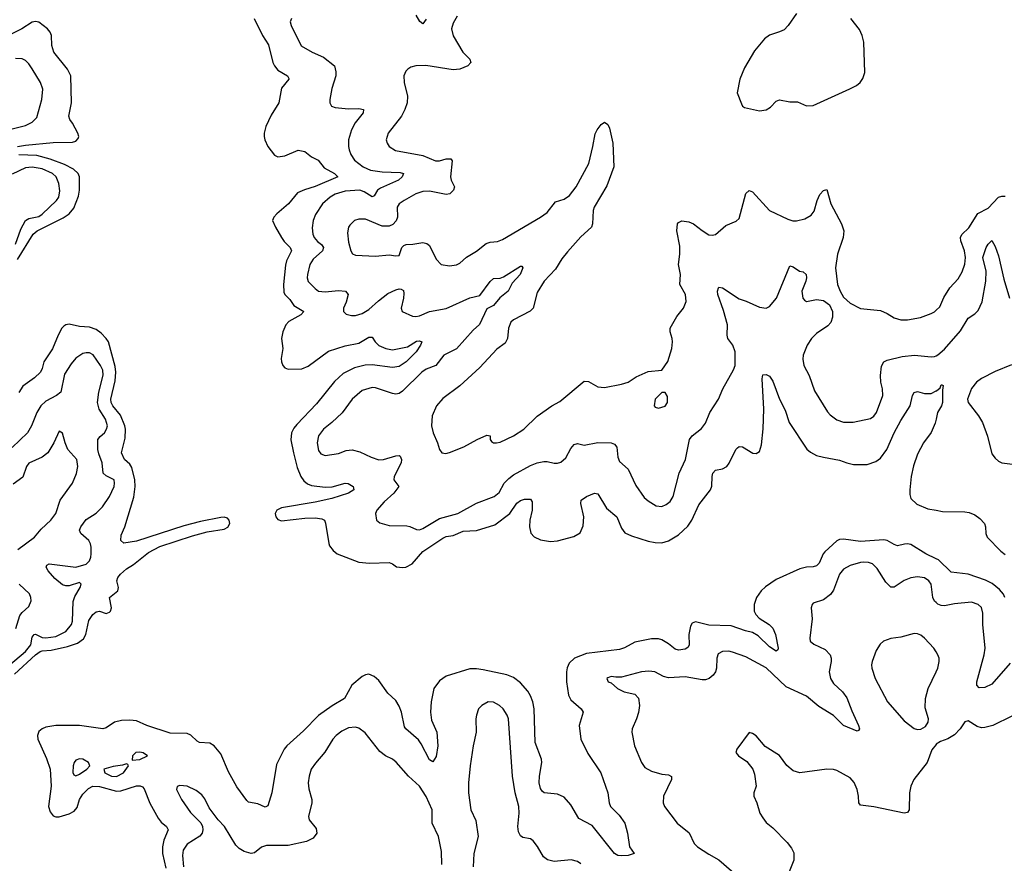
# Model space of a CAD drawing. Header units: inches. Extents: x 1954678 to 2060271, y 904822 to 1016299.
# Tile 357 of 403: x 2034556 to 2040405, y 983752 to 988764. Entities that reach past the tile are written whole.
import ezdxf

# ---------------------------------------------------------------- set-up
doc = ezdxf.new("R2010")
doc.units = ezdxf.units.IN
doc.header["$MEASUREMENT"] = 0
doc.layers.add('C0938', color=7, linetype='Continuous')
doc.layers.add('C0948', color=7, linetype='Continuous')

msp = doc.modelspace()

# ---------------------------------------------------------------- linework, layer by layer
at = {"layer": 'C0938', "color": 5}
for points, elevation in [([(2039170, 988800.5), (2039121.8, 988730), (2039096.4, 988703.6), (2039070, 988690.7), (2039010, 988672.2), (2038980.2, 988650), (2038920.5, 988579.5), (2038862.5, 988477.5), (2038833, 988410), (2038818.9, 988330), (2038843.8, 988263.8), (2038850.5, 988250.5), (2038862.5, 988242.5), (2038950, 988222.6), (2038990, 988227.6), (2039015.7, 988244.3), (2039050, 988279.6), (2039070, 988288.1), (2039130, 988275.9), (2039176.4, 988276.4), (2039230, 988251.8), (2039270, 988254.6), (2039487.7, 988352.3), (2039526.5, 988373.5), (2039548.6, 988391.4), (2039565.1, 988414.9), (2039575.6, 988450), (2039570.6, 988630.6), (2039560.8, 988670), (2039545.1, 988705.1), (2039493.7, 988770)], 520), ([(2034542, 988010), (2034590, 988018.4), (2034754, 988034), (2034870, 988035.2), (2034890, 988042), (2034903, 988057), (2034906.8, 988070), (2034901, 988090), (2034870, 988149.7), (2034854, 988170), (2034848.3, 988190), (2034862.7, 988270), (2034859.8, 988430), (2034839.3, 988470), (2034759.3, 988570), (2034746.6, 988610), (2034744.7, 988670), (2034737.4, 988690), (2034720.5, 988710), (2034670, 988748.2), (2034650, 988753.1), (2034630, 988749.8), (2034567.4, 988710), (2034490, 988669.3)], 440), ([(2035949.4, 988770), (2035998.4, 988670), (2036034.4, 988614.4), (2036060.4, 988510), (2036069.3, 988489.3), (2036090, 988463.5), (2036147, 988430), (2036153.6, 988413.6), (2036154.6, 988410), (2036110, 988357), (2036094.4, 988270), (2036050, 988196.9), (2036017.5, 988130), (2036008.2, 988090), (2036008.1, 988070), (2036011.9, 988050), (2036030, 988010.3), (2036070, 987958.4), (2036090, 987949), (2036130, 987955.2), (2036210, 987989.3), (2036250, 987980.2), (2036290, 987948.9), (2036329.2, 987929.2), (2036363.9, 987883.9), (2036426, 987850), (2036446, 987830), (2036310, 987772.3), (2036246.7, 987753.2), (2036205.9, 987734.1), (2036153.2, 987670), (2036082.4, 987610), (2036065.5, 987590), (2036058, 987570), (2036074.6, 987530), (2036110.2, 987470), (2036126.3, 987446.3), (2036163.2, 987410), (2036170.2, 987390), (2036140.6, 987330), (2036133.9, 987306.1), (2036122, 987190), (2036124.3, 987144.3), (2036130.6, 987130.6), (2036161.4, 987101.4), (2036185.1, 987065.1), (2036244.4, 987030), (2036226.7, 987010), (2036154.9, 986970), (2036137.2, 986950), (2036118.5, 986910), (2036111.4, 986870), (2036118.4, 986810), (2036109.4, 986750), (2036110.3, 986730), (2036119, 986710), (2036130, 986695.3), (2036150, 986688), (2036232, 986690), (2036270, 986705.7), (2036390, 986794.1), (2036490, 986825.5), (2036570, 986842.4), (2036630, 986878.4), (2036650, 986876.5), (2036666.7, 986850), (2036690, 986828.8), (2036730, 986810.1), (2036770, 986801.8), (2036859.5, 986820.5), (2036912.9, 986852.9), (2036930, 986856.5), (2036944, 986850), (2036936.5, 986830), (2036910.2, 986790), (2036851, 986730), (2036810, 986703.2), (2036770, 986698), (2036650, 986713), (2036608.8, 986711.2), (2036544.9, 986695.1), (2036477.9, 986662.1), (2036425.2, 986614.8), (2036319.1, 986480.9), (2036201.7, 986358.3), (2036183.9, 986336.1), (2036171, 986310), (2036167.2, 986267.2), (2036181.3, 986190), (2036203.8, 986103.8), (2036225.5, 986050), (2036244.2, 986024.2), (2036266.1, 986006.1), (2036290, 985997), (2036370, 985986.1), (2036411.1, 985988.9), (2036490, 986009.1), (2036507.1, 986007.1), (2036537.6, 985990), (2036541.1, 985970), (2036508.5, 985950), (2036410, 985918.5), (2036310, 985896.5), (2036110, 985863.9), (2036083.5, 985850), (2036073.7, 985830), (2036078, 985810), (2036090, 985794.8), (2036110, 985785.9), (2036250, 985802.4), (2036310, 985803.6), (2036350, 985798.2), (2036365.7, 985790), (2036372.3, 985772.3), (2036391.2, 985651.2), (2036397, 985637), (2036418.9, 985610), (2036442.6, 985590), (2036570, 985540.9), (2036633.8, 985533.9), (2036750, 985538.2), (2036770, 985530.2), (2036793.4, 985513.4), (2036830, 985508.4), (2036850, 985510.8), (2036886.5, 985530), (2036950, 985603.3), (2037070, 985683.4), (2037090, 985692.2), (2037130, 985698.4), (2037190, 985725.6), (2037270, 985727.9), (2037377.8, 985762.2), (2037467.7, 985830), (2037510, 985891.4), (2037530, 985906.9), (2037554.3, 985914.3), (2037590, 985915.6), (2037600, 985900), (2037600.1, 985850), (2037587.2, 985790), (2037583.8, 985750), (2037592.9, 985712.8), (2037611.1, 985691.1), (2037650, 985673.2), (2037710, 985663.9), (2037750, 985667.7), (2037847.7, 985692.3), (2037884.5, 985715.5), (2037903.7, 985756.3), (2037906.4, 985810), (2037889, 985890), (2037891.5, 985910), (2037922, 985930), (2037970.2, 985950.2), (2037990, 985946.7), (2038042, 985862), (2038104, 985810), (2038130, 985743.1), (2038150, 985715.6), (2038190, 985696.2), (2038290, 985666.2), (2038330, 985657.1), (2038370, 985655), (2038410, 985668.3), (2038470, 985703.5), (2038524.9, 985755.1), (2038549.1, 985790), (2038590, 985881.3), (2038659.6, 985970), (2038666.9, 985993.1), (2038669, 986050), (2038674, 986070), (2038690, 986087.2), (2038730, 986094.9), (2038755.8, 986110), (2038771.3, 986128.7), (2038810, 986210.5), (2038819.7, 986220.2), (2038830, 986228.4), (2038850, 986225.3), (2038911.6, 986188.4), (2038930, 986186.4), (2038950, 986199.1), (2038962.8, 986237.2), (2038972.1, 986332.1), (2038975.9, 986450), (2038966.8, 986630), (2038970, 986653.4), (2038990, 986656.3), (2039010, 986644.9), (2039030, 986616.3), (2039069.4, 986509.4), (2039103.4, 986443.4), (2039126.5, 986370), (2039232.3, 986212.3), (2039253.3, 986193.3), (2039290, 986175.2), (2039330, 986163.6), (2039426.4, 986146.4), (2039470.2, 986130.2), (2039510, 986121.7), (2039590, 986120.3), (2039642, 986138), (2039670, 986157.6), (2039706.3, 986210), (2039750, 986308.9), (2039790, 986382.6), (2039845, 986470), (2039860.5, 986530), (2039870, 986547.7), (2039890, 986554), (2039930, 986542.3), (2039970, 986543.2), (2040000, 986557.7)], 440), ([(2036170.5, 988770), (2036163.1, 988750), (2036167.8, 988730), (2036227.7, 988607.7), (2036293.4, 988570), (2036361.4, 988541.4), (2036424.9, 988490), (2036434.3, 988454.3), (2036432.8, 988430), (2036410, 988355.3), (2036397.6, 988290), (2036398, 988270), (2036407.3, 988250), (2036430, 988242.4), (2036510, 988234.3), (2036570, 988236.9), (2036597.3, 988230), (2036597, 988210), (2036549.5, 988150.5), (2036526.5, 988110), (2036509.2, 988050), (2036508.2, 988010), (2036512.3, 987990), (2036523.1, 987963.1), (2036544.4, 987930), (2036596.5, 987890), (2036640.4, 987870), (2036710, 987859.2), (2036815.2, 987855.2), (2036834.9, 987850), (2036828.3, 987830), (2036806.2, 987810), (2036698.2, 987761.8), (2036681.7, 987750), (2036662.3, 987717.7), (2036650, 987711.6), (2036601.4, 987741.4), (2036577, 987750), (2036490, 987743.9), (2036430, 987727.9), (2036399.7, 987710), (2036354.2, 987670), (2036312.8, 987607.2), (2036298.8, 987570), (2036292.8, 987527.2), (2036297.4, 987490), (2036305.5, 987470), (2036325.4, 987445.4), (2036348.9, 987428.9), (2036361.1, 987410), (2036354, 987390), (2036299.7, 987340.3), (2036278.5, 987310), (2036264.8, 987250), (2036263.5, 987230), (2036270, 987207.4), (2036310, 987165.7), (2036331.6, 987151.6), (2036370, 987147.2), (2036450, 987155), (2036490.4, 987150), (2036506.3, 987130), (2036494.4, 987085.6), (2036478.4, 987050), (2036479.1, 987030), (2036494.2, 987014.2), (2036526.4, 987006.4), (2036550, 987006.5), (2036590, 987017.3), (2036630, 987042.2), (2036686.5, 987093.5), (2036743.1, 987136.9), (2036790, 987158.9), (2036810, 987164.3), (2036822.8, 987162.8), (2036834.9, 987154.9), (2036837.8, 987137.8), (2036836.3, 987110), (2036822.3, 987050), (2036828.4, 987030), (2036890, 987002.3), (2036910, 987000.9), (2036930, 987004), (2036990, 987030.2), (2037090, 987046.8), (2037230, 987111.4), (2037290, 987124.2), (2037351.1, 987208.9), (2037370, 987225.2), (2037410, 987228.8), (2037430, 987235.3), (2037530, 987298.7), (2037538.3, 987298.3), (2037544.9, 987290), (2037528.3, 987250), (2037481.9, 987198.1), (2037458, 987150), (2037409, 987111), (2037370, 987065.2), (2037330, 987045.1), (2037286.5, 986953.5), (2037250, 986919.1), (2037151.2, 986808.8), (2037076.1, 986770), (2037027.2, 986710), (2036970, 986686.6), (2036943.9, 986670), (2036830, 986556), (2036810, 986543.5), (2036790, 986539.1), (2036770, 986542.3), (2036670, 986576.4), (2036650, 986578.3), (2036590, 986559.7), (2036530.4, 986510), (2036472, 986428), (2036410.2, 986369.8), (2036359.5, 986330), (2036330, 986291.8), (2036323.1, 986250), (2036330, 986204.7), (2036344.4, 986184.4), (2036370, 986174.4), (2036450, 986185.3), (2036495.8, 986204.2), (2036530, 986208.7), (2036577.1, 986197.1), (2036644.2, 986164.2), (2036689.3, 986149.3), (2036717.2, 986150), (2036790, 986172.9), (2036810, 986173.8), (2036815.8, 986170), (2036824.2, 986150), (2036821.8, 986130), (2036780.2, 986050), (2036778.7, 986030), (2036807.3, 985990), (2036778, 985950), (2036721.3, 985898.7), (2036677.6, 985850), (2036670.4, 985830), (2036674.8, 985790), (2036694.9, 985774.9), (2036750, 985758.7), (2036856.2, 985756.2), (2036873.1, 985753.1), (2036913.8, 985733.8), (2036930, 985733.4), (2036950, 985740.2), (2037050, 985799.2), (2037159.3, 985830), (2037270, 985892), (2037374.7, 985930), (2037404.7, 985955.3), (2037434, 986010), (2037461.3, 986038.7), (2037490, 986060.2), (2037590, 986114.9), (2037629.8, 986130.2), (2037670, 986138.2), (2037690, 986139), (2037730, 986128.8), (2037750, 986128.9), (2037770, 986135.3), (2037799.8, 986160.2), (2037830, 986215.8), (2037850, 986239.5), (2037870, 986245.3), (2037910, 986234.9), (2037990, 986251.8), (2038069.2, 986249.2), (2038090, 986242), (2038103, 986223), (2038110, 986164.7), (2038119.3, 986139.3), (2038170, 986092.7), (2038216, 985996), (2038265.7, 985925.7), (2038290, 985904.2), (2038335.9, 985875.9), (2038370, 985871.7), (2038396.9, 985883.1), (2038419.1, 985900.9), (2038438, 985930), (2038472.7, 986070), (2038511.7, 986150), (2038535.3, 986270), (2038550, 986290.3), (2038606.1, 986333.9), (2038630, 986366.7), (2038655.1, 986430), (2038707.8, 986510), (2038733.3, 986570), (2038796.9, 986683.1), (2038806.3, 986710), (2038805.8, 986790), (2038791.6, 986830), (2038762.2, 986870), (2038758, 986890), (2038760.2, 986950), (2038736.5, 987036.5), (2038703.1, 987130), (2038701, 987150), (2038706.3, 987170), (2038710, 987173.7), (2038731.1, 987171.1), (2038830, 987105.3), (2038871.9, 987091.9), (2038950, 987055.8), (2038990, 987050.3), (2039010, 987060.3), (2039050.9, 987110), (2039130, 987300.7), (2039150, 987294.9), (2039188.9, 987268.9), (2039210, 987266.4), (2039228.2, 987250), (2039230.2, 987230), (2039225.5, 987210), (2039201.8, 987150), (2039207.8, 987110), (2039217.3, 987097.3), (2039230, 987088.9), (2039290, 987101.3), (2039330, 987096.2), (2039367.1, 987070), (2039385.2, 987030), (2039384.3, 986995.7), (2039374.9, 986965.1), (2039356, 986944), (2039290, 986899.4), (2039259.3, 986870), (2039233.8, 986830), (2039210.2, 986770), (2039207.2, 986747.2), (2039213.8, 986710), (2039245, 986650), (2039277.6, 986557.6), (2039354.4, 986434.4), (2039370, 986416.3), (2039410, 986386.4), (2039450, 986372.2), (2039507.9, 986372.1), (2039610, 986394.9), (2039630, 986408.8), (2039646.6, 986430), (2039684, 986530), (2039681.5, 986570), (2039671, 986610), (2039669.8, 986650), (2039675.7, 986704.3), (2039689.7, 986730), (2039710, 986740.7), (2039798.1, 986761.9), (2039870.8, 986770.7), (2039970, 986759.8), (2039990, 986762.7), (2040000, 986767.3)], 460), ([(2037154.5, 988785.5), (2037130, 988742.7), (2037121.7, 988710), (2037130, 988667.3), (2037187.9, 988570), (2037230.4, 988530), (2037235.3, 988510), (2037217.6, 988490), (2037170, 988469.8), (2037130, 988465.8), (2036969, 988491), (2036910, 988489.7), (2036878.7, 988481.3), (2036860.7, 988470), (2036850, 988457.2), (2036838.4, 988430), (2036839.5, 988390), (2036860.2, 988310), (2036856.8, 988270), (2036843.8, 988230), (2036824.2, 988190), (2036744.9, 988090), (2036732.4, 988050), (2036738.4, 988030), (2036750.5, 988010), (2036787.3, 987987.3), (2036950, 987956.3), (2037025.4, 987925.4), (2037050, 987925.7), (2037090, 987937.1), (2037116.2, 987936.2), (2037125.7, 987925.7), (2037115.4, 987830), (2037119.7, 987810), (2037139.5, 987770), (2037133.4, 987750), (2037110.8, 987729.2), (2037090, 987724.8), (2036990, 987745.3), (2036950, 987743.1), (2036910, 987728.4), (2036839.1, 987690), (2036810.5, 987670), (2036798.7, 987650), (2036799.6, 987590), (2036792, 987568), (2036772.7, 987547.3), (2036750, 987537.6), (2036710, 987537.3), (2036610, 987578.5), (2036570, 987579.1), (2036544.9, 987570), (2036516.4, 987543.6), (2036508.9, 987530), (2036503.2, 987496.8), (2036510, 987441), (2036523.1, 987390), (2036532.9, 987372.9), (2036550, 987365.3), (2036670, 987359.3), (2036750, 987366.7), (2036790, 987361.1), (2036810, 987363.1), (2036825.7, 987410), (2036838, 987422), (2036852, 987428), (2036890.6, 987429.4), (2036950, 987440.2), (2036974.2, 987434.2), (2036990, 987422.4), (2037030, 987340.7), (2037058.8, 987310), (2037110, 987300.3), (2037150, 987306.4), (2037170, 987316.4), (2037210, 987352.2), (2037270, 987388.9), (2037326.5, 987433.5), (2037350, 987441.5), (2037393.6, 987446.4), (2037423.3, 987456.7), (2037650, 987590.2), (2037690, 987618.5), (2037738.3, 987681.7), (2037790, 987697.4), (2037821, 987719), (2037861.4, 987770), (2037936.1, 987910), (2037960.9, 988010), (2037973.6, 988086.4), (2037986, 988110), (2038010, 988140.7), (2038030, 988154.8), (2038050, 988141), (2038059.5, 988119.5), (2038079.5, 988030), (2038084.7, 987890), (2038043.1, 987776.9), (2037968.4, 987650), (2037962, 987630), (2037958.2, 987550), (2037952.8, 987530), (2037890, 987472.6), (2037810, 987384.7), (2037777, 987343), (2037738.6, 987281.4), (2037671.4, 987210), (2037630, 987142), (2037606.7, 987050), (2037588.7, 987031.3), (2037490, 986981.3), (2037473.7, 986966.3), (2037459.6, 986930), (2037453.7, 986870), (2037439, 986841), (2037390, 986805.7), (2037290, 986697.2), (2037170, 986588), (2037070, 986513), (2037032.2, 986470), (2037007, 986410), (2037002.3, 986350), (2037011.5, 986310), (2037038, 986250), (2037050.2, 986210), (2037063.6, 986190), (2037086.7, 986186.7), (2037110, 986192.1), (2037194.5, 986225.5), (2037273.7, 986270), (2037330, 986294.9), (2037350.4, 986290.4), (2037350.6, 986270), (2037358, 986258), (2037370, 986250.6), (2037388.7, 986248.7), (2037410, 986254.4), (2037490, 986291.8), (2037550, 986330.3), (2037630, 986408.7), (2037717, 986470), (2037764.8, 986495.2), (2037910, 986616.5), (2037934.5, 986614.5), (2037990, 986582), (2038030, 986579.1), (2038130, 986598), (2038169.5, 986610.5), (2038218, 986642), (2038290, 986674), (2038370, 986682), (2038406.6, 986733.4), (2038429.7, 986810.3), (2038434.7, 986850), (2038432.8, 986870), (2038419.7, 986910), (2038419.6, 986930), (2038460.1, 986999.9), (2038499.6, 987050), (2038515.8, 987090), (2038511.1, 987130), (2038477.1, 987190), (2038482.2, 987250), (2038468.8, 987310), (2038478, 987370), (2038477.9, 987417.9), (2038460.2, 987510), (2038463.1, 987550), (2038470, 987559.6), (2038490, 987569.2), (2038530, 987562.7), (2038558.9, 987550), (2038610, 987510.2), (2038650, 987486.3), (2038670, 987482.6), (2038690, 987487.2), (2038750, 987541.3), (2038813, 987567), (2038830, 987582.8), (2038870, 987730.7), (2038890, 987748.2), (2038910, 987740.4), (2039010.2, 987630.2), (2039119, 987579), (2039149.4, 987569.4), (2039170, 987568.5), (2039219.8, 987580.2), (2039257.7, 987602.3), (2039274.6, 987625.4), (2039293.8, 987690), (2039310, 987724.4), (2039330, 987748.2), (2039350, 987754), (2039374, 987670), (2039438.4, 987550), (2039450.8, 987510), (2039447.6, 987470), (2039414.7, 987370), (2039402.2, 987290), (2039414.3, 987190), (2039429.4, 987150), (2039450, 987114.9), (2039490, 987079.2), (2039550, 987047.7), (2039670, 987036), (2039710, 987018.9), (2039750, 986992.2), (2039790, 986980.3), (2039830, 986979.5), (2039906.7, 986993.3), (2039970, 987017.6), (2039990, 987028.7), (2040000, 987038.2)], 480), ([(2036970, 988766.6), (2036950, 988738.4), (2036932.9, 988752.9), (2036911.3, 988790)], 460), ([(2034510, 988115.2), (2034590, 988135.9), (2034630, 988154), (2034657.1, 988182.9), (2034688, 988290), (2034692.4, 988350), (2034678.4, 988390), (2034630, 988471.3), (2034610, 988502), (2034590, 988521), (2034570, 988530.9), (2034530, 988533.3)], 460), ([(2034542, 987338), (2034636.4, 987490), (2034660.3, 987510), (2034812.9, 987587.1), (2034850, 987611.1), (2034877.1, 987642.9), (2034904.6, 987715.4), (2034911.1, 987750), (2034911.9, 987830), (2034903, 987850), (2034875.3, 987875.3), (2034822.6, 987902.6), (2034735.8, 987935.8), (2034656.5, 987956.5), (2034550, 987961.2)], 440), ([(2034530.6, 987430), (2034561.9, 987518.1), (2034590.3, 987569.7), (2034610, 987583.1), (2034670, 987595.3), (2034690, 987608.9), (2034774.2, 987690), (2034787.7, 987710), (2034793.5, 987746.5), (2034788.2, 987790), (2034771.6, 987830), (2034749.8, 987850), (2034690, 987876.9), (2034630, 987886.5), (2034590, 987882.7), (2034510, 987845.4)], 460), ([(2034525.3, 984874.7), (2034650, 984990.1), (2034677.3, 985010), (2034690, 985014.5), (2034742.6, 985017.4), (2034839.8, 985040.2), (2034899.7, 985060.3), (2034934.9, 985085.1), (2034948.4, 985110), (2034965.7, 985194.3), (2034989.9, 985230.1), (2035010, 985244.9), (2035030, 985249), (2035070, 985236.5), (2035090, 985242.9), (2035095.4, 985250), (2035100.2, 985270), (2035089.8, 985330), (2035139.2, 985370), (2035142.7, 985390), (2035132.1, 985430), (2035139.3, 985450), (2035154.2, 985470), (2035190, 985501.6), (2035232.6, 985527.4), (2035321.3, 985598.7), (2035387.2, 985632.8), (2035582.2, 985697.8), (2035670, 985720.1), (2035770, 985737.5), (2035792.2, 985747.8), (2035804.5, 985770), (2035800.9, 985790), (2035790, 985801.9), (2035770, 985807.8), (2035750, 985806.7), (2035630, 985782.5), (2035530, 985756.4), (2035250, 985665.6), (2035174.1, 985654.1), (2035156.4, 985670), (2035158.7, 985701.3), (2035180.6, 985750), (2035233.7, 985926.3), (2035242.3, 985990), (2035240.5, 986030), (2035222.4, 986102.4), (2035210, 986122.6), (2035177.8, 986150), (2035161.2, 986190), (2035183, 986277), (2035184.8, 986330), (2035181, 986350), (2035153.9, 986413.9), (2035109, 986470), (2035098.7, 986490), (2035097, 986510), (2035121.9, 986618.1), (2035125.9, 986670), (2035122.3, 986702.3), (2035082.3, 986850), (2035070.2, 986870.2), (2035040.4, 986900.4), (2035010, 986922.2), (2034970, 986937), (2034910, 986941), (2034850, 986954.2), (2034830, 986951.6), (2034817.5, 986942.5), (2034805.3, 986930), (2034784.6, 986890), (2034751.1, 986808.9), (2034699.1, 986730), (2034688.9, 986691.1), (2034678.4, 986670), (2034643.5, 986636.5), (2034573.4, 986586.6), (2034550.9, 986549.1)], 440), ([(2034490, 984924.3), (2034590, 985010.8), (2034621.4, 985050), (2034630, 985094.9), (2034642.4, 985110), (2034650, 985113.1), (2034690, 985093.1), (2034710, 985090.8), (2034770, 985098.9), (2034830, 985128.7), (2034864, 985170), (2034869.3, 985190), (2034873.5, 985306.5), (2034883.6, 985336.4), (2034915.3, 985390), (2034921.6, 985410), (2034910, 985420.5), (2034850, 985400.8), (2034830, 985399.3), (2034810, 985405.4), (2034764.5, 985444.5), (2034724.5, 985490), (2034712.8, 985510), (2034717.7, 985522.3), (2034730, 985531), (2034890, 985511.2), (2034950, 985528.9), (2034970, 985548.4), (2034978.5, 985570), (2034980.4, 985590), (2034980.8, 985630), (2034976.1, 985650), (2034966, 985670), (2034918.3, 985710), (2034911.9, 985730), (2034918.2, 985750), (2034950, 985793.2), (2035010, 985831.3), (2035048.5, 985870), (2035089.9, 985930.1), (2035116.5, 985990), (2035119.8, 986010), (2035116.1, 986030), (2035070, 986053.2), (2035052, 986070), (2035045.6, 986130), (2035024.9, 986184.9), (2035020.4, 986210), (2035020.3, 986270), (2035032.8, 986287.2), (2035059.8, 986310), (2035072.3, 986330), (2035076.3, 986350), (2035064.5, 986390), (2035028.7, 986450), (2035018.5, 986490), (2035025.3, 986550), (2035051.4, 986651.4), (2035050, 986680.7), (2035034.9, 986710), (2034991.7, 986771.7), (2034970, 986784.2), (2034950, 986785.3), (2034930, 986779.8), (2034890, 986752), (2034860.6, 986719.4), (2034822.5, 986657.5), (2034799.2, 986550), (2034774.9, 986530), (2034710, 986497), (2034681, 986470), (2034658.1, 986430), (2034625.6, 986350), (2034602.3, 986310), (2034510, 986222.3)], 460), ([(2040000, 986390.9), (2039994.3, 986365.7), (2039970.5, 986310.5), (2039925.7, 986250), (2039890, 986183), (2039866.5, 986113.5), (2039852.2, 986050), (2039843.3, 985970), (2039843, 985943), (2039850, 985918), (2039885, 985885), (2039950, 985857.8), (2040000, 985849.1)], 440), ([(2034544.9, 985615.1), (2034643.5, 985690), (2034683.4, 985736.6), (2034740.5, 985790), (2034770.6, 985829.4), (2034796.9, 985910), (2034869.7, 986010), (2034892.7, 986067.3), (2034901.5, 986110), (2034895.1, 986150), (2034842.4, 986210), (2034825.6, 986250), (2034810, 986308), (2034790, 986318), (2034758.4, 986250), (2034722.6, 986190), (2034690, 986163.9), (2034610, 986128.2), (2034596.1, 986110), (2034573.6, 986046.4), (2034516, 986004)], 480), ([(2040000, 985561), (2039939.8, 985590), (2039850, 985644.7), (2039830, 985649.9), (2039811.4, 985648.6), (2039770, 985638.2), (2039750, 985645), (2039710, 985669.8), (2039690, 985672.9), (2039550, 985664.2), (2039450, 985677.8), (2039425.4, 985674.6), (2039410, 985667.5), (2039338.6, 985601.4), (2039328.9, 985590), (2039304.7, 985535.3), (2039290, 985518.5), (2039270, 985512.5), (2039230, 985511.5), (2039190, 985500.2), (2039050, 985436.8), (2038985.8, 985394.2), (2038961.1, 985370), (2038933.3, 985330), (2038919.2, 985290), (2038919.8, 985250), (2038929.4, 985230), (2038948.8, 985208.8), (2039007.9, 985170), (2039029.5, 985149.5), (2039045, 985110), (2039061.5, 985030), (2039059.4, 985020.6), (2039050, 985011.6), (2039010, 985038), (2038943.3, 985103.3), (2038910, 985122.4), (2038867.3, 985132.7), (2038783.1, 985163.1), (2038650, 985166.1), (2038570, 985186.6), (2038550, 985178.2), (2038540.3, 985159.7), (2038530.1, 985110), (2038532, 985048), (2038525.7, 985034.3), (2038510, 985023.9), (2038470, 985018.2), (2038450, 985023.8), (2038410, 985056.4), (2038370, 985079.3), (2038350, 985084.3), (2038310, 985084.7), (2038210, 985065.9), (2038148, 985032), (2038118.4, 985021.6), (2037922.5, 984997.5), (2037851.5, 984970), (2037820, 984940), (2037807.1, 984912.9), (2037803.6, 984890), (2037805.1, 984830), (2037815.9, 984750), (2037830, 984723.2), (2037890.3, 984670), (2037902.6, 984650), (2037878.5, 984570), (2037890.2, 984490), (2037930, 984404.9), (2038008.5, 984290), (2038049, 984170), (2038056.9, 984110), (2038066.3, 984090), (2038117.4, 984037.4), (2038150.3, 983990), (2038166.7, 983930), (2038179.1, 983850), (2038206, 983810), (2038170, 983798.4), (2038130, 983795.1), (2038110, 983798), (2038090, 983809.5), (2037956.6, 983976.6), (2037877, 984017), (2037830, 984099.8), (2037790, 984143.8), (2037750, 984162.4), (2037671.1, 984171.1), (2037660.3, 984180.3), (2037650, 984196), (2037641.8, 984230), (2037642.9, 984270), (2037656.8, 984350), (2037655, 984370), (2037617.7, 984470), (2037611.5, 984670), (2037604.1, 984710), (2037590, 984747.4), (2037573.7, 984773.7), (2037530, 984824.4), (2037490, 984855.4), (2037450, 984871.3), (2037310, 984901), (2037270, 984907.3), (2037230, 984906.2), (2037090, 984864.2), (2037050, 984836), (2037016.2, 984790), (2036999.4, 984710), (2036995.3, 984650), (2037002.9, 984602.8), (2037034, 984530), (2037040.7, 984450), (2037030, 984385.2), (2037010, 984354.5), (2036990, 984366), (2036941.5, 984461.5), (2036925, 984485), (2036849.8, 984550), (2036842.1, 984562.1), (2036822.9, 984650), (2036810, 984685.1), (2036790, 984718.7), (2036743.3, 984763.3), (2036690, 984837.3), (2036662, 984862), (2036630, 984874.8), (2036610, 984871.7), (2036590, 984861.6), (2036529.7, 984810.3), (2036485, 984730), (2036412.1, 984688), (2036330, 984630.6), (2036241, 984539), (2036141.8, 984450), (2036127.2, 984430), (2036081.6, 984338.4), (2036053.5, 984170), (2036030, 984092.7), (2036014.6, 984085.4), (2035970, 984104.2), (2035915.6, 984115.6), (2035904.7, 984124.7), (2035846.5, 984206.5), (2035795.7, 984295.7), (2035750, 984401), (2035710, 984449.8), (2035685.2, 984465.2), (2035624.5, 984470), (2035610, 984477.3), (2035572.2, 984512.2), (2035550, 984522.9), (2035450, 984524.5), (2035310, 984569.9), (2035250, 984597.5), (2035210, 984602.5), (2035161, 984599), (2035119.3, 984590), (2035070, 984556.8), (2035050, 984551.4), (2034910, 984569.3), (2034770, 984570.5), (2034710, 984560.2), (2034689.2, 984550.7), (2034670, 984534.4), (2034660.8, 984510), (2034663.6, 984490), (2034714.2, 984374.2), (2034737.1, 984310), (2034741.8, 984210), (2034727.5, 984090), (2034737.1, 984057.1), (2034753.5, 984033.5), (2034770, 984027.3), (2034790, 984028.6), (2034850, 984045.3), (2034879.3, 984060.7), (2034897.4, 984082.6), (2034911.6, 984130), (2034930, 984161.5), (2034963.9, 984196.1), (2034990, 984209.2), (2035030, 984207.3), (2035130, 984180.2), (2035157, 984183), (2035250, 984212.7), (2035272.2, 984212.2), (2035285.6, 984205.6), (2035294.7, 984194.7), (2035328.4, 984108.4), (2035378.9, 984018.9), (2035396, 983996), (2035428.1, 983970), (2035437.7, 983950), (2035411.8, 983890), (2035403.6, 983850), (2035403.9, 983810), (2035423.5, 983723.5)], 440), ([(2040000, 985300.6), (2039989.8, 985309.8), (2039979.7, 985330), (2039969.7, 985410), (2039956.9, 985430), (2039930, 985448), (2039890, 985452.8), (2039850, 985448.2), (2039810, 985432.6), (2039750, 985391.5), (2039730, 985393), (2039702, 985422), (2039650, 985503.5), (2039621.6, 985530), (2039599, 985539), (2039570, 985541.2), (2039550, 985537.7), (2039490, 985520.3), (2039450, 985498.7), (2039425.6, 985470), (2039390, 985375.1), (2039372.3, 985347.7), (2039330, 985316.4), (2039270, 985297.2), (2039262.8, 985290), (2039257.1, 985270), (2039263.7, 985203.7), (2039248.9, 985090), (2039251.9, 985071.9), (2039272.6, 985052.6), (2039341.5, 985021.5), (2039370.2, 984990), (2039376.5, 984970), (2039376.2, 984950), (2039365.4, 984890), (2039372, 984850), (2039390, 984819), (2039444.4, 984770), (2039470, 984734), (2039498.3, 984658.3), (2039538.7, 984570), (2039544, 984550), (2039539.3, 984540.7), (2039530, 984536), (2039449.6, 984570), (2039390.5, 984630.5), (2039303.1, 984683.1), (2039230, 984743.8), (2039110, 984800.9), (2038990, 984912.9), (2038870, 984977.3), (2038790, 985006.9), (2038768.9, 985011.1), (2038730.4, 985009.7), (2038704.6, 984995.4), (2038698, 984970), (2038695.3, 984910), (2038688.9, 984890), (2038675.3, 984870), (2038652.4, 984850), (2038630, 984841.1), (2038610, 984841), (2038510, 984859.2), (2038410, 984853.3), (2038380.9, 984860.9), (2038328.7, 984888.7), (2038294, 984894), (2038250, 984888.7), (2038130, 984858), (2038096.6, 984856.6), (2038070, 984861.2), (2038050, 984854), (2038044.7, 984850), (2038052, 984830), (2038070, 984822.8), (2038107.3, 984790), (2038146, 984770), (2038210, 984755.6), (2038231.8, 984731.8), (2038237.5, 984690), (2038231.8, 984648.2), (2038220.3, 984610), (2038193.4, 984550), (2038192, 984530), (2038208.7, 984450), (2038250.4, 984350), (2038270, 984320.4), (2038310, 984298.7), (2038370, 984281.1), (2038410, 984278), (2038427.3, 984267.3), (2038428, 984250), (2038379.5, 984150), (2038377.6, 984110), (2038386.7, 984090), (2038461.6, 983990), (2038532.9, 983932.9), (2038563.1, 983870), (2038582.4, 983850), (2038650, 983804.9), (2038710, 983772.7), (2038830, 983666.7)], 460), ([(2034532.6, 985147.4), (2034556, 985224), (2034570, 985242), (2034610, 985276.4), (2034624.4, 985310), (2034622.3, 985330), (2034612.9, 985352.9), (2034551.5, 985410)], 480), ([(2040000, 985008.4), (2039986.3, 985030), (2039930, 985089.7), (2039910, 985106.6), (2039890, 985115.8), (2039870, 985117.4), (2039790, 985095.1), (2039730, 985086.6), (2039687.9, 985072.1), (2039666.9, 985053.1), (2039643.2, 985016.8), (2039619.5, 984950), (2039617, 984930), (2039618.7, 984910), (2039638.7, 984850), (2039710.5, 984710), (2039810, 984598), (2039870, 984553.4), (2039890, 984546.4), (2039910, 984548.2), (2039935.9, 984564.1), (2039952.3, 984590), (2039954, 984610), (2039935.4, 984675.4), (2039936, 984730), (2039953.3, 984790), (2040000, 984889.3)], 480), ([(2037890, 983748.3), (2037870, 983762.3), (2037831.9, 983771.9), (2037730, 983762.4), (2037691.8, 983771.8), (2037668.3, 983790), (2037632.3, 983852.3), (2037605.6, 983885.6), (2037590, 983897.3), (2037545.6, 983905.6), (2037530, 983914.5), (2037518.7, 983938.7), (2037514.8, 983970), (2037522.2, 984050), (2037520.7, 984090), (2037499.8, 984170), (2037483.5, 984270), (2037458.7, 984610), (2037452.4, 984632.4), (2037428, 984670), (2037405.1, 984690), (2037370, 984709.7), (2037338, 984710), (2037300.7, 984690), (2037280.5, 984670), (2037268.5, 984631.5), (2037264.9, 984610), (2037266.7, 984530), (2037248.8, 984450), (2037231.7, 984330), (2037222.8, 984230), (2037222.9, 984170), (2037235.2, 984070), (2037265.8, 984005.8), (2037278.6, 983910), (2037254.4, 983810), (2037250.2, 983730)], 460), ([(2037064, 983744), (2037061.3, 983821.3), (2037044.5, 983910), (2037006.4, 983990), (2037006.2, 984070), (2036970, 984149.4), (2036930, 984209.6), (2036865.6, 984270), (2036792.6, 984352.6), (2036770, 984371.2), (2036729.8, 984389.8), (2036695.8, 984415.8), (2036607.7, 984527.7), (2036570, 984554.8), (2036550, 984560.4), (2036510, 984556), (2036470, 984536.4), (2036436.5, 984510), (2036416.9, 984490), (2036368, 984412), (2036312.6, 984347.4), (2036287.9, 984310), (2036274.7, 984270), (2036270.3, 984230), (2036274, 984194), (2036290.4, 984130), (2036290.4, 984110), (2036270.6, 984030), (2036276.3, 984010), (2036317.8, 983957.7), (2036321.3, 983930), (2036298.5, 983901.5), (2036259.1, 983880.9), (2036150, 983856.5), (2036021.7, 983858.3), (2035992.9, 983847.1), (2035950, 983814.5), (2035930, 983809.6), (2035890, 983821.7), (2035859.7, 983839.7), (2035839.9, 983859.9), (2035771.5, 983970), (2035734.5, 984010), (2035681, 984081), (2035654.9, 984134.9), (2035637.5, 984157.5), (2035603.8, 984183.8), (2035550, 984209.3), (2035506.8, 984213.2), (2035491.3, 984208.7), (2035486.8, 984190), (2035516.4, 984130), (2035570, 984052.7), (2035631.8, 983991.8), (2035642.4, 983970), (2035644.4, 983950), (2035639.3, 983930), (2035626.4, 983913.6), (2035550, 983864.7), (2035526.2, 983830), (2035522.4, 983797.6), (2035528.6, 983730)], 460), ([(2040000, 984458.3), (2039974.6, 984425.4), (2039946.7, 984350), (2039868.1, 984250), (2039850.2, 984210), (2039841, 984170), (2039839.6, 984070), (2039830, 984054), (2039810.2, 984049.8), (2039630, 984087.1), (2039550, 984096), (2039541.6, 984110), (2039539.7, 984150), (2039531.1, 984190), (2039512.2, 984232.2), (2039490, 984258.4), (2039410, 984302), (2039389.6, 984309.6), (2039350, 984311.5), (2039190, 984288.5), (2039150, 984301.3), (2039113.2, 984333.2), (2039070, 984392), (2038985.1, 984445.1), (2038930, 984508.7), (2038910, 984522), (2038890, 984528), (2038816, 984430), (2038811, 984410), (2038826, 984390), (2038875.9, 984355.9), (2038910.8, 984310), (2038920.7, 984280.7), (2038930.5, 984210), (2038918, 984170), (2038918, 984150), (2038935.5, 984110), (2038953.4, 984050), (2038970, 984021), (2038990, 983994.8), (2039030, 983962), (2039115.1, 983875.1), (2039141.4, 983841.4), (2039154.6, 983814.6), (2039154.6, 983770), (2039123.1, 983690)], 480)]:
    msp.add_lwpolyline(points, dxfattribs=dict(at, elevation=elevation))
for points, elevation in [([(2038390, 986548), (2038370, 986548), (2038331, 986510), (2038324, 986470), (2038330, 986461), (2038350, 986454.8), (2038390, 986468), (2038403.7, 986490), (2038404, 986524)], 480), ([(2035270, 984411.6), (2035246, 984410), (2035226, 984390), (2035223.6, 984363.6), (2035270, 984367.7), (2035314, 984390), (2035290, 984408.7)], 460), ([(2034910, 984371.5), (2034890, 984363.7), (2034879.3, 984350), (2034872.7, 984330), (2034870.5, 984290.5), (2034878, 984278), (2034890, 984270.6), (2034910, 984282), (2034955.1, 984310), (2034973.2, 984330), (2034963.7, 984350), (2034930, 984371.2)], 460), ([(2035190, 984342), (2035165.5, 984334.5), (2035110, 984327.6), (2035056, 984310), (2035060.5, 984290), (2035070, 984284.2), (2035101, 984270), (2035130, 984267.6), (2035171.5, 984290), (2035202, 984330), (2035199, 984339)], 460)]:
    msp.add_lwpolyline(points, close=True, dxfattribs=dict(at, elevation=elevation))
at = {"layer": 'C0948', "color": 5}
for points, elevation in [([(2040000, 987038.2), (2040021.4, 987058.6), (2040046.6, 987113.4), (2040081.6, 987170), (2040130, 987224.4), (2040155.4, 987264.6), (2040170, 987310.8), (2040175, 987350), (2040169, 987390), (2040146.2, 987450), (2040144, 987470), (2040153.4, 987486.6), (2040193.4, 987526.6), (2040247.7, 987612.3), (2040310, 987643.5), (2040370, 987709.2), (2040390, 987715.2), (2040410, 987714.6)], 480), ([(2040000, 986767.3), (2040010, 986771.9), (2040050, 986806.5), (2040144.8, 986915.2), (2040190.5, 986989.5), (2040230, 987015.9), (2040250, 987035.2), (2040273.1, 987086.9), (2040295.5, 987210), (2040297.5, 987270), (2040278.3, 987350), (2040296.4, 987410), (2040308.4, 987430), (2040330, 987452.4), (2040350, 987416.3), (2040370, 987361.3), (2040401.3, 987221.3), (2040436.8, 987110)], 460), ([(2040447.5, 986712.5), (2040350, 986672.9), (2040269.1, 986630.9), (2040239.2, 986610), (2040210, 986572.6), (2040186.7, 986510), (2040190.3, 986490), (2040252.2, 986410), (2040275.8, 986370), (2040305.5, 986290), (2040330, 986184.7), (2040350, 986158), (2040370, 986141), (2040390.8, 986130.8), (2040470, 986120.7)], 460), ([(2040000, 986557.7), (2040001.5, 986558.5), (2040023.3, 986576.7), (2040030, 986593.4), (2040034.8, 986594.8), (2040042, 986590), (2040037.1, 986562.9), (2040038.2, 986490), (2040032.3, 986470), (2040008.9, 986430), (2040000, 986390.9)], 440), ([(2040000, 985849.1), (2040037.4, 985842.6), (2040170, 985840.6), (2040196.3, 985836.3), (2040230, 985822.4), (2040260.5, 985800.5), (2040287.8, 985770), (2040293.4, 985750), (2040295.2, 985710), (2040303.5, 985690), (2040385.1, 985605.1), (2040410, 985585.7)], 440), ([(2040407.7, 985330), (2040399.3, 985350), (2040377.4, 985377.4), (2040333.9, 985413.9), (2040293.9, 985433.9), (2040190, 985469.9), (2040090, 985480.8), (2040014.2, 985554.2), (2040000, 985561)], 440), ([(2040439.3, 984940.7), (2040330, 984815.8), (2040290, 984795.1), (2040254.9, 984794.9), (2040241.3, 984810), (2040242, 984830), (2040286, 984990), (2040291.9, 985030), (2040277.9, 985170), (2040277.7, 985237.7), (2040270, 985272), (2040249.8, 985289.8), (2040210, 985303.1), (2040110, 985293.5), (2040050, 985281.7), (2040030, 985283.1), (2040010.8, 985290.8), (2040000, 985300.6)], 460), ([(2040000, 984889.3), (2040009.7, 984910), (2040018.9, 984950), (2040018, 984970), (2040011, 984991), (2040000, 985008.4)], 480), ([(2040450, 984626), (2040336.3, 984570), (2040290, 984558), (2040270, 984557.3), (2040244, 984564), (2040190, 984598.4), (2040170, 984592.7), (2040143.1, 984550), (2040110, 984514), (2040070, 984491.8), (2040025.1, 984474.9), (2040000.7, 984459.3), (2040000, 984458.3)], 480)]:
    msp.add_lwpolyline(points, dxfattribs=dict(at, elevation=elevation))

doc.saveas('drawing.dxf')
